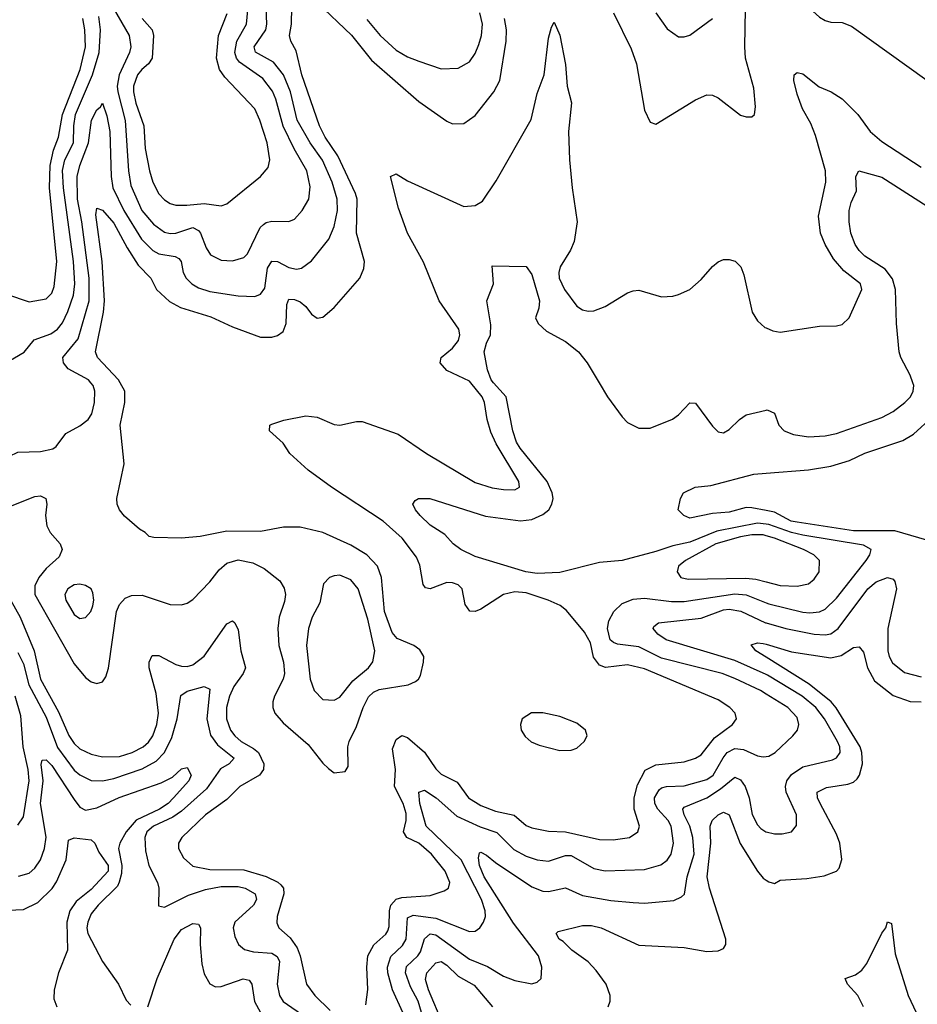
# Model space of a CAD drawing. Header units: inches. Extents: x 1694797 to 1849917, y 907313 to 1017959.
# Tile 423 of 656: x 1737357 to 1740536, y 1007799 to 1011286. Entities that reach past the tile are written whole.
import ezdxf

# ---------------------------------------------------------------- set-up
doc = ezdxf.new("R2010")
doc.units = ezdxf.units.IN
doc.header["$MEASUREMENT"] = 0
for name, color, linetype in [('B7030', 7, 'Continuous'), ('B7031', 7, 'Continuous'), ('B7040', 7, 'Continuous'), ('B7041', 7, 'Continuous')]:
    doc.layers.add(name, color=color, linetype=linetype)

msp = doc.modelspace()

# ---------------------------------------------------------------- linework, layer by layer
at = {"layer": 'B7030', "color": 5}
for points, elevation in [([(1737137.5, 1010000), (1737147.7, 1009930), (1737132.3, 1009790), (1737139, 1009750), (1737150, 1009728.4), (1737168.5, 1009708.5), (1737190, 1009696), (1737230, 1009684.7), (1737270, 1009696.5), (1737320.4, 1009739.7), (1737350, 1009754.7), (1737430, 1009757.1), (1737473.5, 1009766.5), (1737486, 1009774), (1737520.1, 1009819.9), (1737570, 1009847.2), (1737598.9, 1009870), (1737611.6, 1009890), (1737621.1, 1009930), (1737622.2, 1009970), (1737616.3, 1009990), (1737608.1, 1010000)], 940), ([(1737275.9, 1009544.1), (1737410, 1009597.3), (1737430, 1009600.1), (1737449.1, 1009590), (1737452.9, 1009570), (1737447.8, 1009530), (1737453, 1009493), (1737464.6, 1009470), (1737499.5, 1009430), (1737506.5, 1009410), (1737496.8, 1009383.2), (1737450, 1009341.7), (1737424.1, 1009310), (1737410, 1009280.5), (1737410.1, 1009250), (1737550, 1009004.3), (1737590, 1008955.6), (1737610, 1008941.1), (1737630, 1008934.4), (1737650, 1008940.9), (1737661.3, 1008958.7), (1737670.9, 1008989.1), (1737699.9, 1009190), (1737710, 1009214.5), (1737730, 1009237), (1737753.2, 1009246.8), (1737790, 1009248), (1737890, 1009215.2), (1737930, 1009213), (1737950, 1009219.1), (1737970, 1009232.1), (1738030, 1009295.1), (1738063, 1009337), (1738090, 1009361.1), (1738130, 1009373.4), (1738182.8, 1009362.8), (1738222.4, 1009342.4), (1738278.4, 1009298.4), (1738293, 1009273), (1738297.8, 1009250), (1738294.9, 1009225.1), (1738275.4, 1009170), (1738270.5, 1009130), (1738274.7, 1009070), (1738291.4, 1009010), (1738294.3, 1008970), (1738290.1, 1008949.9), (1738258.7, 1008890), (1738252.7, 1008870), (1738253, 1008850), (1738260.1, 1008830), (1738290, 1008795.3), (1738378.7, 1008718.7), (1738430, 1008652.4), (1738450, 1008633.4), (1738470, 1008618.8), (1738510, 1008622.8), (1738519.6, 1008640.4), (1738519.3, 1008710), (1738523.8, 1008730), (1738550, 1008782.4), (1738573.5, 1008850), (1738592, 1008888), (1738610, 1008904.7), (1738630, 1008913.1), (1738732.3, 1008930), (1738758.4, 1008941.6), (1738769.7, 1008950), (1738776.6, 1008963.4), (1738787, 1009010), (1738787.8, 1009030), (1738774.2, 1009054.2), (1738752.3, 1009070), (1738694, 1009094), (1738675.7, 1009115.7), (1738649.1, 1009190), (1738638.1, 1009310), (1738624.1, 1009350), (1738585.8, 1009390), (1738530, 1009424.5), (1738430.8, 1009470), (1738350, 1009488.3), (1738290.9, 1009489.1), (1738210, 1009472.7), (1738090, 1009474.8), (1737995.9, 1009455.9), (1737929.8, 1009449.8), (1737832.1, 1009452.1), (1737815.8, 1009455.8), (1737801.6, 1009470), (1737781.1, 1009481.1), (1737727.6, 1009527.6), (1737710.6, 1009550), (1737702.2, 1009570), (1737701.1, 1009590), (1737726.9, 1009713.1), (1737712.2, 1009850), (1737728.6, 1009930), (1737728.5, 1009970), (1737712.5, 1010000)], 920), ([(1738582.9, 1007797.1), (1738589.2, 1007850.8), (1738585.8, 1007930), (1738590.3, 1007970), (1738610.8, 1008009.2), (1738653, 1008047), (1738660.6, 1008059.4), (1738665.7, 1008074.3), (1738666.3, 1008130), (1738670.7, 1008150), (1738689.5, 1008170.5), (1738710, 1008177.5), (1738810, 1008184.3), (1738859.8, 1008200.2), (1738875.6, 1008210), (1738879.8, 1008230), (1738863.6, 1008270), (1738815.6, 1008330), (1738770, 1008369.9), (1738727.5, 1008390), (1738716, 1008410), (1738725.3, 1008450), (1738725.7, 1008474.3), (1738714.4, 1008510), (1738684.3, 1008570), (1738688, 1008630), (1738676.7, 1008703.3), (1738690, 1008736.3), (1738710, 1008750.8), (1738730, 1008744), (1738790, 1008691.7), (1738830, 1008633.2), (1738850, 1008613.9), (1738906, 1008586), (1738946.1, 1008530), (1738990, 1008503.3), (1739042.4, 1008482.4), (1739108.1, 1008468.1), (1739150, 1008431.4), (1739170, 1008423.4), (1739230, 1008412.3), (1739290, 1008409.2), (1739410, 1008382.8), (1739458.6, 1008381.4), (1739516.2, 1008390), (1739546.6, 1008410), (1739551.4, 1008430), (1739532.6, 1008490), (1739532.5, 1008530), (1739544.4, 1008575.7), (1739572.5, 1008627.4), (1739610, 1008647.4), (1739710, 1008657.9), (1739750, 1008670.1), (1739770, 1008682.6), (1739817.9, 1008742.1), (1739880.8, 1008790), (1739895.3, 1008810), (1739890.9, 1008830), (1739871.9, 1008850), (1739830, 1008877.2), (1739570, 1008986.4), (1739510, 1009000.7), (1739431.4, 1008991.4), (1739410, 1008999.9), (1739388.5, 1009028.5), (1739378.7, 1009078.7), (1739357.1, 1009117.1), (1739293.7, 1009193.7), (1739270.8, 1009210.8), (1739228.7, 1009230), (1739150, 1009256.3), (1739110, 1009259), (1739070, 1009249.9), (1738990, 1009198.1), (1738970, 1009189.8), (1738951.5, 1009191.5), (1738934.8, 1009214.8), (1738923.6, 1009270), (1738910, 1009284.1), (1738890, 1009291.8), (1738870, 1009293), (1738810, 1009269.9), (1738794.1, 1009274.1), (1738785.8, 1009285.8), (1738773.7, 1009353.7), (1738762.6, 1009382.6), (1738711.2, 1009450), (1738643.9, 1009510), (1738461.3, 1009630), (1738378.7, 1009690), (1738313.2, 1009750), (1738290, 1009785.7), (1738240.9, 1009830), (1738242.7, 1009850), (1738250, 1009853.7), (1738292.5, 1009867.5), (1738370, 1009882.5), (1738410, 1009878.6), (1738470, 1009852.2), (1738490, 1009850.2), (1738550, 1009863.1), (1738570, 1009862.3), (1738697.6, 1009817.6), (1738797.3, 1009750), (1738970, 1009646.7), (1739030, 1009628), (1739070, 1009622.3), (1739110, 1009620.8), (1739127.3, 1009630), (1739124.4, 1009650), (1739044.1, 1009784.1), (1739024.8, 1009824.8), (1739011.8, 1009870), (1739003.2, 1009930), (1738994.2, 1009950), (1738954.2, 1010000)], 880), ([(1740000, 1009499.5), (1739970, 1009502.2), (1739825.6, 1009474.4), (1739730, 1009435.3), (1739670, 1009422.7), (1739610, 1009402.3), (1739490, 1009371.1), (1739410, 1009363.7), (1739270, 1009328.2), (1739190, 1009324.3), (1739149.6, 1009330), (1738970, 1009385), (1738918.7, 1009410), (1738892.1, 1009430), (1738862.8, 1009462.8), (1738810, 1009495.6), (1738774.5, 1009530), (1738758, 1009550), (1738748.7, 1009570), (1738757.2, 1009582.8), (1738769.6, 1009590.4), (1738809.6, 1009590.4), (1739007, 1009527), (1739130, 1009511), (1739170, 1009515.8), (1739210, 1009532.9), (1739231.1, 1009550), (1739241.7, 1009570), (1739245.6, 1009590), (1739243, 1009610), (1739224.8, 1009650), (1739128.9, 1009768.9), (1739116.8, 1009790), (1739103.5, 1009830), (1739080.1, 1009950), (1739035.3, 1010000)], 860), ([(1739408.6, 1010000), (1739438.6, 1009950), (1739490, 1009879.5), (1739510, 1009859.6), (1739550, 1009838.9), (1739590, 1009839.5), (1739668.8, 1009871.2), (1739690, 1009886.4), (1739730, 1009928.4), (1739750, 1009928), (1739810, 1009846.7), (1739830, 1009826.4), (1739850, 1009822.4), (1739870, 1009834.4), (1739906.3, 1009870), (1739930, 1009886), (1740000, 1009903.4)], 860), ([(1740000, 1009547.6), (1739950, 1009556.9), (1739930, 1009558.4), (1739870, 1009542), (1739810, 1009536.4), (1739730, 1009520.5), (1739709, 1009530), (1739689.2, 1009550), (1739697, 1009590), (1739707.6, 1009610), (1739749.2, 1009630), (1739804.2, 1009635.8), (1739956.4, 1009676.4), (1740000, 1009679.9)], 840), ([(1740000, 1009458.3), (1739990, 1009461.1), (1739950, 1009461), (1739910, 1009454.5), (1739821.7, 1009430), (1739714.9, 1009370), (1739690.3, 1009350), (1739685.4, 1009330), (1739698.7, 1009310), (1739723.9, 1009303.9), (1739928.3, 1009308.3), (1739964.3, 1009304.3), (1740000, 1009294.9)], 880), ([(1737297.6, 1009277.6), (1737357.8, 1009170), (1737407.5, 1009050), (1737430.3, 1008950), (1737494.1, 1008834.1), (1737531, 1008751), (1737550, 1008722.5), (1737570, 1008703.8), (1737610, 1008684.2), (1737650, 1008675.5), (1737710, 1008676.5), (1737755.3, 1008690), (1737793.5, 1008710), (1737812.7, 1008727.3), (1737828.2, 1008750), (1737842.3, 1008790), (1737848.2, 1008830), (1737839.7, 1008899.7), (1737815.2, 1008990), (1737815.7, 1009010), (1737826.4, 1009033.6), (1737850, 1009034.6), (1737910, 1009002), (1737930, 1008996), (1737950, 1008995.3), (1737970, 1009000.8), (1738010, 1009031.2), (1738090, 1009146), (1738110, 1009156.9), (1738118.3, 1009150), (1738130, 1009124.9), (1738140.1, 1009050), (1738156, 1008990), (1738147.8, 1008970), (1738115.3, 1008924.7), (1738099.9, 1008890), (1738089.1, 1008850), (1738089, 1008810), (1738103.3, 1008770), (1738118.4, 1008750), (1738140.9, 1008730), (1738185, 1008705), (1738202.4, 1008690), (1738220.8, 1008650), (1738219.6, 1008630), (1738206.1, 1008610), (1738136.9, 1008570), (1738090, 1008523.9), (1738014.8, 1008470), (1737930.9, 1008390), (1737919.4, 1008370), (1737919.4, 1008350), (1737937.4, 1008317.4), (1737970, 1008287.7), (1738030, 1008276.3), (1738150, 1008274.5), (1738230, 1008251.1), (1738271.3, 1008231.3), (1738281.8, 1008221.8), (1738291, 1008210), (1738292.1, 1008190), (1738268.4, 1008110), (1738267.7, 1008087.7), (1738274, 1008070), (1738314.3, 1008034.3), (1738339.1, 1007999.1), (1738350.1, 1007969.9), (1738372.2, 1007870), (1738401.7, 1007830), (1738456.2, 1007776.2)], 880), ([(1740000, 1008897.7), (1739980.2, 1008910), (1739890, 1008953.1), (1739844.8, 1008970), (1739630, 1009024.5), (1739550, 1009064.6), (1739473.7, 1009073.7), (1739460.1, 1009080.1), (1739448.6, 1009090), (1739438.3, 1009130), (1739443.7, 1009156.3), (1739461.3, 1009190), (1739490, 1009217.8), (1739530, 1009234), (1739570, 1009236.8), (1739665.3, 1009225.3), (1739710, 1009225.7), (1739890, 1009252.2), (1739930, 1009249.1), (1740000, 1009220.8)], 860), ([(1740000, 1008967.1), (1739890, 1009015.9), (1739646.2, 1009090), (1739616.8, 1009110), (1739599.8, 1009130), (1739602.9, 1009137.1), (1739619.3, 1009150), (1739770, 1009166.4), (1739850, 1009195.9), (1739870, 1009198.7), (1739911, 1009191), (1739998.6, 1009150), (1740000, 1009149.6)], 840), ([(1740000, 1009027.9), (1739964.5, 1009050), (1739948, 1009072), (1739970, 1009078.5), (1739990, 1009076.8), (1740000, 1009073.8)], 820), ([(1737350, 1009044.2), (1737370, 1009004.4), (1737388.7, 1008930), (1737450, 1008816.2), (1737490, 1008708.1), (1737550, 1008627.8), (1737570, 1008611), (1737610, 1008591.6), (1737650, 1008590.5), (1737690, 1008598.8), (1737790, 1008633.2), (1737839.8, 1008660.2), (1737869.5, 1008690.5), (1737895.8, 1008744.2), (1737914.2, 1008810), (1737927.2, 1008892.8), (1737950, 1008907.9), (1738010, 1008923.8), (1738030, 1008914.4), (1738019.9, 1008810), (1738032.1, 1008752.1), (1738057.2, 1008717.2), (1738116.6, 1008670), (1738098, 1008650), (1738067.3, 1008632.7), (1738018.3, 1008561.7), (1737930, 1008482.3), (1737899, 1008461), (1737830.9, 1008430), (1737806.5, 1008410), (1737799.6, 1008390), (1737802.7, 1008342.7), (1737814.6, 1008290), (1737844.8, 1008230), (1737849.4, 1008210), (1737847.8, 1008147.8), (1737870, 1008143.2), (1737954.2, 1008185.8), (1738014.5, 1008205.5), (1738070, 1008215.8), (1738130, 1008216.5), (1738154.9, 1008210), (1738190.2, 1008190), (1738194.8, 1008170), (1738185, 1008150), (1738118.4, 1008090), (1738113.1, 1008070), (1738118.3, 1008038.3), (1738131.8, 1008010), (1738152.5, 1007992.5), (1738184.6, 1007984.6), (1738250, 1007979.9), (1738268.5, 1007968.5), (1738276.7, 1007950), (1738268.8, 1007870), (1738276.4, 1007830), (1738290, 1007809), (1738370, 1007753.4)], 860), ([(1737350, 1008433.2), (1737370, 1008462.4), (1737389.7, 1008590), (1737386.5, 1008630), (1737369.1, 1008710), (1737360.5, 1008820.5), (1737340.6, 1008890)], 860), ([(1738713.1, 1007770), (1738677.4, 1007850), (1738660.2, 1007910), (1738659.3, 1007930), (1738671.7, 1007968.4), (1738712.6, 1008007.4), (1738726, 1008030), (1738730, 1008104.6), (1738750, 1008114.3), (1738830, 1008103.9), (1738950, 1008056.3), (1738970, 1008057.8), (1738986, 1008070), (1738999.8, 1008090), (1739006.3, 1008110), (1739005.8, 1008130), (1738992.3, 1008170), (1738920.1, 1008310), (1738796.9, 1008430), (1738773.3, 1008510), (1738770, 1008550.3), (1738790, 1008557.7), (1738831.6, 1008530), (1738904.9, 1008464.9), (1738987.1, 1008427.1), (1739047.2, 1008407.2), (1739107, 1008347), (1739150, 1008323.4), (1739189.8, 1008310.2), (1739230, 1008305.7), (1739290, 1008325.7), (1739310, 1008325.8), (1739390, 1008280.1), (1739430, 1008271.3), (1739570, 1008276.2), (1739627.7, 1008292.3), (1739650.3, 1008309.7), (1739663.9, 1008330), (1739672.9, 1008370), (1739663.5, 1008430), (1739653.5, 1008450), (1739617, 1008490), (1739606, 1008510), (1739605.1, 1008530), (1739621.8, 1008558.2), (1739630, 1008565.4), (1739647.3, 1008570), (1739710, 1008573), (1739790, 1008595.3), (1739813, 1008610), (1739847.9, 1008672.1), (1739862.8, 1008690), (1739890, 1008705), (1739920.7, 1008700.7), (1739970, 1008678.6), (1739990, 1008675), (1740000, 1008676.4)], 860), ([(1737352.9, 1008252.9), (1737390, 1008263.7), (1737410, 1008280.5), (1737430, 1008310.2), (1737444.5, 1008350), (1737449.9, 1008390.1), (1737430.2, 1008510), (1737439.4, 1008590), (1737432.4, 1008647.6), (1737436.2, 1008663.8), (1737450, 1008664.4), (1737470, 1008644.8), (1737550, 1008523.5), (1737570, 1008497.3), (1737590, 1008485.8), (1737630, 1008494.2), (1737709.4, 1008530.6), (1737857.3, 1008582.7), (1737897.3, 1008602.7), (1737930, 1008633.2), (1737950, 1008636.9), (1737964.2, 1008610), (1737955.9, 1008590), (1737901.3, 1008530), (1737882, 1008510), (1737852.2, 1008490), (1737769.2, 1008450.8), (1737733.7, 1008410), (1737711.8, 1008370), (1737707.2, 1008350), (1737718.1, 1008290), (1737717.5, 1008262.5), (1737709.3, 1008230.7), (1737702.5, 1008217.5), (1737634.6, 1008150), (1737610, 1008118.7), (1737598.1, 1008090), (1737595, 1008070), (1737598.1, 1008050), (1737650.1, 1007950.1), (1737706.7, 1007870), (1737733.9, 1007813.9), (1737750, 1007795.3)], 840), ([(1738780.2, 1007770), (1738767.4, 1007810), (1738741, 1007861), (1738723.6, 1007910), (1738727.1, 1007932.9), (1738766.8, 1007970), (1738775.8, 1007984.2), (1738790, 1008030.2), (1738810, 1008048.1), (1738830, 1008044.8), (1738950, 1007958.8), (1739013, 1007933), (1739070, 1007898), (1739110, 1007883.2), (1739170, 1007871.7), (1739190, 1007877.6), (1739203.6, 1007890), (1739205.7, 1007930), (1739194.2, 1007970), (1739105.9, 1008085.9), (1739001.9, 1008250), (1738985.6, 1008290), (1738982, 1008318), (1738984.9, 1008335.1), (1738990, 1008337.2), (1739010, 1008327.4), (1739041.5, 1008301.5), (1739170, 1008215.2), (1739210, 1008199.4), (1739230, 1008198.3), (1739290, 1008210.8), (1739350, 1008184.1), (1739450, 1008166.6), (1739530, 1008158.7), (1739570, 1008157.5), (1739673.3, 1008166.7), (1739701.2, 1008178.8), (1739711.1, 1008188.9), (1739720.5, 1008250), (1739745.2, 1008330), (1739741, 1008390), (1739729.9, 1008430), (1739710.7, 1008470), (1739705.2, 1008490), (1739710, 1008496.6), (1739790, 1008530.4), (1739838.6, 1008561.4), (1739890, 1008603.3), (1739910, 1008594), (1739925.6, 1008570), (1739940.1, 1008530), (1739951.1, 1008471.1), (1739970, 1008434.9), (1739981.9, 1008421.9), (1739999.5, 1008410), (1740000, 1008409.9)], 840), ([(1739440.4, 1007790), (1739447.6, 1007810), (1739448.1, 1007830), (1739433.4, 1007870), (1739398.8, 1007918.8), (1739369.6, 1007949.6), (1739312.3, 1007990), (1739281.4, 1008021.4), (1739267.3, 1008030), (1739257, 1008050), (1739263.5, 1008056.5), (1739350, 1008077.6), (1739382, 1008078), (1739416.4, 1008070), (1739550, 1008008.5), (1739710, 1008000.2), (1739790, 1007985.3), (1739830, 1007987.6), (1739850, 1007996.4), (1739857.2, 1008010), (1739857.5, 1008030), (1739799.7, 1008210), (1739791.5, 1008250), (1739804.5, 1008370), (1739802, 1008430), (1739809.2, 1008450), (1739830, 1008469.4), (1739850, 1008479.4), (1739870, 1008470.2), (1739908.6, 1008368.6), (1739970, 1008270.2), (1739990, 1008245), (1740000, 1008238.9)], 820), ([(1737288.6, 1008131.4), (1737370, 1008134), (1737421.2, 1008158.8), (1737471.4, 1008208.6), (1737487.6, 1008232.4), (1737521.6, 1008310), (1737530, 1008380.4), (1737550, 1008388.1), (1737610, 1008381.7), (1737623.2, 1008370), (1737637, 1008337), (1737670, 1008290.1), (1737669.6, 1008270), (1737610, 1008205.8), (1737556.6, 1008163.4), (1737534.7, 1008130), (1737524.1, 1008090), (1737525.5, 1007990), (1737493.8, 1007910), (1737478.8, 1007850), (1737477.6, 1007817.6), (1737488.3, 1007790)], 820), ([(1737810.6, 1007789.4), (1737843.7, 1007890), (1737903.7, 1008030), (1737930, 1008063.9), (1737970, 1008084.5), (1737990, 1008083.1), (1737997.2, 1008070), (1737995.3, 1008010), (1738002, 1007942), (1738010, 1007906.7), (1738030, 1007871.4), (1738050, 1007861), (1738070, 1007861.9), (1738148.5, 1007888.5), (1738170, 1007884.7), (1738178.8, 1007870), (1738188.1, 1007808.1), (1738209.6, 1007770)], 840), ([(1738855.9, 1007730), (1738804.2, 1007850), (1738794, 1007886), (1738799, 1007910), (1738830, 1007946.1), (1738850, 1007950.1), (1738870, 1007937.5), (1738910, 1007898.7), (1738966.4, 1007866.4), (1739031.3, 1007790)], 820)]:
    msp.add_lwpolyline(points, dxfattribs=dict(at, elevation=elevation))
for points, elevation in [([(1738490, 1009318.2), (1738470, 1009316.8), (1738453.4, 1009310), (1738432.3, 1009287.7), (1738420, 1009220), (1738393.1, 1009170), (1738379, 1009130), (1738372.9, 1009070), (1738385.3, 1008950), (1738399.1, 1008910), (1738430, 1008878), (1738470, 1008876.2), (1738490, 1008886.4), (1738536.1, 1008943.9), (1738592.2, 1008990), (1738607.8, 1009012.2), (1738614.8, 1009050), (1738590, 1009162.4), (1738555.9, 1009270), (1738530, 1009302.4)], 940), ([(1737570, 1009286.6), (1737550, 1009283.8), (1737527.1, 1009270), (1737516.5, 1009250), (1737519.7, 1009230), (1737550, 1009179), (1737570, 1009165.5), (1737590, 1009168.9), (1737608.3, 1009190), (1737615.9, 1009210), (1737619.3, 1009230), (1737616.2, 1009256.2), (1737609.6, 1009270), (1737590, 1009281.5)], 940), ([(1739209, 1008831), (1739169, 1008831), (1739136.3, 1008810), (1739130.4, 1008790), (1739132.7, 1008770), (1739146.6, 1008746.6), (1739168.1, 1008728.1), (1739196.2, 1008716.2), (1739270, 1008697.8), (1739310, 1008698.8), (1739330, 1008705.8), (1739355.8, 1008730), (1739366.3, 1008750), (1739360.5, 1008770), (1739330, 1008794.2), (1739270, 1008818.4)], 920)]:
    msp.add_lwpolyline(points, close=True, dxfattribs=dict(at, elevation=elevation))
at = {"layer": 'B7031', "color": 5}
for points, elevation in [([(1739460.4, 1011310), (1739522.8, 1011182.8), (1739541.5, 1011130), (1739570, 1010966), (1739590, 1010922.8), (1739610, 1010916.3), (1739750, 1011002.3), (1739790, 1011019.5), (1739810, 1011018.9), (1739830, 1011008.9), (1739910, 1010948.1), (1739930, 1010941.5), (1739950, 1010941.3), (1739958.7, 1010950), (1739962.7, 1010977.3), (1739957, 1011043), (1739927.8, 1011150), (1739924.5, 1011190), (1739928.9, 1011390)], 920), ([(1737674.6, 1011350), (1737744.8, 1011230), (1737750.4, 1011189.6), (1737745.6, 1011170), (1737708.9, 1011090), (1737702.1, 1011050), (1737704.6, 1011030), (1737730.7, 1010929.3), (1737741.9, 1010750), (1737750, 1010699), (1737789, 1010610), (1737830, 1010561.2), (1737870, 1010533.5), (1737890, 1010528.3), (1737910, 1010529.7), (1737970, 1010549.6), (1737990, 1010539.2), (1737996.9, 1010530), (1738017.7, 1010477.7), (1738033, 1010453), (1738070, 1010434.3), (1738110, 1010431.7), (1738150, 1010443.8), (1738163.1, 1010456.9), (1738208.7, 1010550), (1738219.6, 1010560.4), (1738230, 1010568), (1738250, 1010572.6), (1738310, 1010571.1), (1738330, 1010579.7), (1738357.7, 1010610), (1738381, 1010650), (1738385.7, 1010694.3), (1738374.2, 1010750), (1738328.5, 1010828.5), (1738289.3, 1010909.3), (1738264.2, 1011004.2), (1738252.5, 1011032.5), (1738217.4, 1011077.4), (1738135, 1011135), (1738124.1, 1011150), (1738118.8, 1011170), (1738125.9, 1011210), (1738160.5, 1011270), (1738169.9, 1011370)], 960), ([(1737608.1, 1010000), (1737599.8, 1010010), (1737528.9, 1010048.9), (1737511.6, 1010070), (1737509.5, 1010090), (1737564, 1010156), (1737602.2, 1010290), (1737602.6, 1010370), (1737576.2, 1010570), (1737561.3, 1010650), (1737560.1, 1010730), (1737569.9, 1010770), (1737600.1, 1010850), (1737610.5, 1010930), (1737630, 1010966.5), (1737642.8, 1010977.2), (1737650, 1010990.4), (1737664.8, 1010944.8), (1737675.6, 1010890), (1737681.2, 1010730), (1737686.8, 1010690), (1737725, 1010610), (1737788.6, 1010508.6), (1737828.7, 1010468.7), (1737850, 1010456.4), (1737907.7, 1010447.7), (1737919.9, 1010439.9), (1737928.1, 1010430), (1737936, 1010390), (1737946.8, 1010370), (1737966.4, 1010350), (1737990, 1010336.3), (1738030, 1010323.7), (1738130, 1010307.3), (1738190, 1010305.3), (1738210, 1010313.7), (1738225.4, 1010334.6), (1738234.6, 1010405.4), (1738250, 1010430.8), (1738270, 1010429), (1738310, 1010408.6), (1738337.4, 1010402.6), (1738354.7, 1010405.3), (1738390, 1010431.3), (1738451.4, 1010508.6), (1738470, 1010554), (1738482.4, 1010610), (1738481.6, 1010650), (1738463.2, 1010710), (1738428.8, 1010788.8), (1738385.1, 1010850), (1738339.9, 1010930), (1738315.7, 1011030), (1738291.1, 1011091.1), (1738255.9, 1011135.9), (1738191.3, 1011171.3), (1738187.7, 1011190), (1738228.1, 1011250), (1738232.5, 1011270), (1738229.9, 1011330)], 940), ([(1737712.5, 1010000), (1737707.2, 1010010), (1737632.5, 1010090), (1737625.4, 1010110), (1737653.4, 1010250), (1737656.7, 1010290), (1737648.2, 1010430), (1737625.8, 1010594.2), (1737630, 1010618.9), (1737650, 1010611.4), (1737690, 1010565.5), (1737737.3, 1010477.3), (1737776.1, 1010416.1), (1737821.1, 1010370), (1737841.1, 1010330), (1737887.4, 1010287.4), (1737926.2, 1010266.2), (1738033.1, 1010233.1), (1738110, 1010198.1), (1738210, 1010162), (1738250, 1010160.9), (1738270, 1010167), (1738290, 1010181.3), (1738300.8, 1010210), (1738302.4, 1010277.6), (1738310, 1010296.3), (1738330, 1010295), (1738350, 1010286.1), (1738370.4, 1010270.4), (1738390, 1010243.5), (1738410, 1010229.3), (1738430, 1010232.4), (1738470, 1010266.7), (1738561.8, 1010370), (1738575.7, 1010404.3), (1738578.4, 1010430), (1738549.6, 1010530), (1738551.5, 1010650), (1738546.4, 1010670), (1738483.2, 1010803.2), (1738438.3, 1010870), (1738418.5, 1010910), (1738355.9, 1011090), (1738335.4, 1011175.4), (1738317.4, 1011210), (1738312.5, 1011230), (1738318.8, 1011270), (1738320.5, 1011330)], 920), ([(1738410, 1011346.4), (1738531.6, 1011231.6), (1738603, 1011143), (1738770, 1010996.1), (1738870, 1010926), (1738890, 1010917.6), (1738930, 1010918.6), (1738970, 1010946.4), (1739035.4, 1011030), (1739057.6, 1011070), (1739079.5, 1011210), (1739080.7, 1011250), (1739073.9, 1011290)], 920), ([(1737290, 1010059.6), (1737372.1, 1010107.9), (1737408.3, 1010151.7), (1737466.4, 1010173.6), (1737490.3, 1010189.7), (1737508.3, 1010211.7), (1737527.5, 1010252.5), (1737546.9, 1010310), (1737552.5, 1010350), (1737547.1, 1010430), (1737511.5, 1010690), (1737508, 1010752), (1737517, 1010790), (1737547.7, 1010850), (1737548.7, 1010910), (1737554.9, 1010950), (1737615, 1011090), (1737638.7, 1011170), (1737642.5, 1011250), (1737636.9, 1011296.8)], 960), ([(1737310, 1010313.8), (1737390, 1010286.2), (1737450, 1010297.4), (1737470, 1010316.9), (1737478.7, 1010341.3), (1737487.7, 1010430), (1737462.7, 1010690), (1737464, 1010770), (1737476.2, 1010823.8), (1737494.6, 1010870), (1737507.9, 1010950), (1737571, 1011110), (1737590.2, 1011190), (1737587.8, 1011250), (1737580.1, 1011290)], 980), ([(1737790.5, 1011290), (1737826.2, 1011250), (1737831, 1011230), (1737825.6, 1011150), (1737812.9, 1011130), (1737789.1, 1011110), (1737773.8, 1011090), (1737759.7, 1011050), (1737759.7, 1011030), (1737767.9, 1010990), (1737795.8, 1010910), (1737801.3, 1010830), (1737816.6, 1010750), (1737828.6, 1010710), (1737849.4, 1010669.4), (1737870, 1010647.9), (1737890, 1010635.3), (1737910, 1010629.5), (1737948.5, 1010628.5), (1738010, 1010634.7), (1738070, 1010626.7), (1738090, 1010633.4), (1738209.7, 1010730), (1738237.1, 1010762.9), (1738242.3, 1010790), (1738233.2, 1010850), (1738207.7, 1010930), (1738190, 1010969.7), (1738082.8, 1011082.8), (1738064.7, 1011110), (1738053.5, 1011150), (1738061.2, 1011230), (1738091.8, 1011308.2)], 980), ([(1738586.6, 1011286.6), (1738633, 1011230), (1738690, 1011178), (1738730, 1011154.8), (1738770, 1011138.8), (1738850, 1011111.8), (1738910, 1011114.7), (1738950, 1011136.5), (1738970, 1011165.7), (1738982.3, 1011197.7), (1738991.9, 1011230), (1738995.6, 1011270), (1738986.4, 1011310)], 940), ([(1738954.2, 1010000), (1738950, 1010005.2), (1738870, 1010043.7), (1738845.6, 1010070), (1738849.7, 1010090), (1738890, 1010122.7), (1738911.2, 1010150), (1738915.7, 1010170), (1738911.8, 1010190), (1738841.9, 1010290), (1738787.3, 1010427.3), (1738730.7, 1010530), (1738698.2, 1010618.2), (1738670, 1010731), (1738690, 1010740.3), (1738730, 1010714.7), (1738930, 1010624.6), (1738970, 1010628), (1738996.4, 1010643.6), (1739044.7, 1010715.3), (1739167.9, 1010932.1), (1739190, 1011024.2), (1739214.5, 1011090), (1739230, 1011221), (1739240.1, 1011259.9), (1739250, 1011277.3), (1739270, 1011230.7), (1739290, 1011126.8), (1739295.5, 1011050), (1739311, 1010991), (1739300.4, 1010890), (1739303.7, 1010790), (1739312.9, 1010690), (1739331.3, 1010570), (1739320.1, 1010499.9), (1739307.7, 1010470), (1739270.7, 1010410), (1739265.7, 1010390), (1739266.8, 1010370), (1739285.8, 1010330), (1739330, 1010271.3), (1739350, 1010258.2), (1739370, 1010253.2), (1739390, 1010254.7), (1739429.8, 1010270.2), (1739510, 1010318.4), (1739530, 1010326), (1739550, 1010328.2), (1739630, 1010304.4), (1739670, 1010306.4), (1739690, 1010312.4), (1739730, 1010330.4), (1739770, 1010365.3), (1739810, 1010412.2), (1739830, 1010428.4), (1739850, 1010436.4), (1739870, 1010437.1), (1739890.3, 1010430.3), (1739910.4, 1010410), (1739922, 1010382), (1739950.4, 1010250), (1739970, 1010219.3), (1739996.3, 1010196.3), (1740000, 1010194.6)], 880), ([(1739610.1, 1011310.1), (1739650, 1011253.1), (1739690, 1011224.9), (1739710, 1011224.9), (1739730, 1011231.5), (1739809.9, 1011290.1)], 940), ([(1739035.3, 1010000), (1739026.4, 1010010), (1739014.1, 1010045.9), (1739001.7, 1010110), (1739010, 1010140.3), (1739024.6, 1010170), (1739025.2, 1010205.2), (1739011.5, 1010290), (1739034.5, 1010350), (1739030, 1010414), (1739150, 1010411.3), (1739170, 1010384), (1739197.6, 1010290), (1739195.4, 1010264.6), (1739183.1, 1010230), (1739193.1, 1010210), (1739222.9, 1010182.9), (1739290, 1010146.5), (1739336, 1010110), (1739366.5, 1010070), (1739408.6, 1010000)], 860)]:
    msp.add_lwpolyline(points, dxfattribs=dict(at, elevation=elevation))
at = {"layer": 'B7040', "color": 5}
for points, elevation in [([(1740000, 1009903.4), (1740004.6, 1009904.6), (1740030, 1009892.4), (1740046, 1009850), (1740064.2, 1009830), (1740097.3, 1009817.3), (1740150, 1009808.4), (1740210, 1009811.8), (1740250, 1009820.1), (1740410, 1009877.5), (1740450, 1009898.4), (1740491.9, 1009930), (1740511.6, 1009950), (1740521.3, 1009970), (1740523.2, 1009990), (1740519.7, 1010000)], 860), ([(1740000, 1009679.9), (1740150, 1009691.9), (1740230, 1009704.8), (1740295.5, 1009724.5), (1740350, 1009750.1), (1740484.3, 1009795.7), (1740522.6, 1009817.4), (1740590, 1009879.6), (1740653.9, 1009926.1), (1740669.7, 1009950), (1740668.5, 1009970), (1740658.5, 1009990), (1740650, 1010000)], 840), ([(1740570, 1009442.8), (1740456, 1009476), (1740310, 1009476), (1740110, 1009505.8), (1740089.2, 1009510), (1740030, 1009542), (1740000, 1009547.6)], 840), ([(1740000, 1009220.8), (1740010, 1009216.7), (1740130, 1009187.7), (1740155, 1009185), (1740190, 1009189.1), (1740210, 1009198.7), (1740250, 1009237.6), (1740354.7, 1009370), (1740367.5, 1009390), (1740372, 1009410), (1740344.8, 1009424.8), (1740130, 1009459.7), (1740090, 1009469.4), (1740010, 1009498.6), (1740000, 1009499.5)], 860), ([(1740000, 1009294.9), (1740050, 1009281.6), (1740110, 1009279.8), (1740150, 1009288.2), (1740170, 1009304.4), (1740187.8, 1009330), (1740189.8, 1009370), (1740169.8, 1009390), (1740132.4, 1009410), (1740029.8, 1009450), (1740000, 1009458.3)], 880), ([(1740000, 1009149.6), (1740070.1, 1009130.1), (1740170.7, 1009109.3), (1740210, 1009106.8), (1740229.6, 1009110.4), (1740255.4, 1009130), (1740360.9, 1009270), (1740390, 1009294.6), (1740430, 1009310.7), (1740450, 1009304.2), (1740456.6, 1009296.6), (1740462.3, 1009270), (1740432, 1009130), (1740431, 1009050), (1740435.7, 1009030), (1740448.1, 1009008.1), (1740490, 1008974.4), (1740550, 1008958.6)], 840), ([(1740000, 1009073.8), (1740090, 1009046.9), (1740230, 1009025.5), (1740265.7, 1009034.3), (1740310, 1009062.2), (1740330, 1009064.9), (1740345.6, 1009045.6), (1740359.1, 1008990), (1740384.6, 1008944.6), (1740450, 1008892.5), (1740510, 1008871), (1740550, 1008869.6)], 820), ([(1740000, 1008238.9), (1740010, 1008232.8), (1740030, 1008226.9), (1740050, 1008238.4), (1740144.4, 1008244.4), (1740206.5, 1008253.5), (1740249.8, 1008270.2), (1740258.9, 1008281.1), (1740268.4, 1008311.6), (1740261.7, 1008370), (1740250, 1008400.7), (1740191.4, 1008510), (1740182.5, 1008530), (1740180.7, 1008550), (1740214, 1008566), (1740290, 1008578.1), (1740310, 1008585.7), (1740322.5, 1008597.5), (1740331.4, 1008610), (1740341.7, 1008650), (1740339.9, 1008690), (1740334, 1008710), (1740248.6, 1008848.6), (1740230.5, 1008870.5), (1740152.7, 1008932.7), (1740000, 1009027.9)], 820), ([(1740000, 1008409.9), (1740030, 1008402.8), (1740057.3, 1008402.7), (1740090, 1008409.2), (1740107.7, 1008432.3), (1740108.2, 1008470), (1740071.9, 1008550), (1740068.9, 1008570), (1740073.7, 1008590), (1740090, 1008612.8), (1740130, 1008639.4), (1740235, 1008665), (1740250, 1008672.1), (1740262.1, 1008690), (1740261.2, 1008710), (1740252.9, 1008730), (1740207.7, 1008810), (1740177, 1008850), (1740128.5, 1008890), (1740004.9, 1008964.9), (1740000, 1008967.1)], 840), ([(1740000, 1008676.4), (1740010, 1008677.8), (1740032.7, 1008690), (1740094.5, 1008750), (1740111.8, 1008770), (1740116.5, 1008790), (1740110, 1008814.2), (1740076.8, 1008850), (1740000, 1008897.7)], 860), ([(1740345.5, 1007790), (1740325.5, 1007830), (1740288.4, 1007870), (1740280.5, 1007890), (1740316.4, 1007903.6), (1740339.8, 1007920.2), (1740356.7, 1007943.3), (1740410, 1008050.4), (1740424.4, 1008070), (1740430, 1008091), (1740444.7, 1008084.7), (1740457.2, 1007977.2), (1740503.7, 1007830), (1740531.6, 1007770)], 780)]:
    msp.add_lwpolyline(points, dxfattribs=dict(at, elevation=elevation))
at = {"layer": 'B7041', "color": 5}
for points, elevation in [([(1740000, 1011415.4), (1740079.1, 1011370), (1740129.7, 1011349.7), (1740190, 1011295.3), (1740210, 1011283.2), (1740230, 1011277.3), (1740270, 1011276.3), (1740303.3, 1011263.3), (1740570, 1011071.3)], 920), ([(1740000, 1010194.6), (1740023.6, 1010183.6), (1740050, 1010179.6), (1740190, 1010200.3), (1740250, 1010201.3), (1740270, 1010206.7), (1740294.3, 1010230), (1740339.3, 1010330), (1740334.8, 1010350), (1740275.9, 1010395.9), (1740239, 1010439), (1740209.2, 1010489.2), (1740193.1, 1010530), (1740185.8, 1010590), (1740211.8, 1010710), (1740210.3, 1010750), (1740175.7, 1010875.7), (1740158.6, 1010918.6), (1740129, 1010970), (1740110, 1011022.4), (1740098.3, 1011070), (1740099.8, 1011090), (1740110, 1011098.6), (1740130, 1011093.9), (1740188, 1011048), (1740230.5, 1011030.5), (1740270, 1011005.7), (1740325.4, 1010950), (1740369.4, 1010890), (1740410, 1010854.3), (1740550, 1010763)], 880), ([(1740519.7, 1010000), (1740510, 1010027.4), (1740477.2, 1010090), (1740472.2, 1010110), (1740462.3, 1010210), (1740458.5, 1010330), (1740448.1, 1010368.1), (1740421.9, 1010401.9), (1740350, 1010448.7), (1740330, 1010468.3), (1740315.2, 1010490), (1740300.6, 1010530), (1740294, 1010570), (1740294.2, 1010610), (1740301.7, 1010638.3), (1740320.7, 1010679.3), (1740318.7, 1010730), (1740328.9, 1010751.1), (1740410, 1010727.8), (1740630, 1010587.3)], 860)]:
    msp.add_lwpolyline(points, dxfattribs=dict(at, elevation=elevation))

doc.saveas('drawing.dxf')
